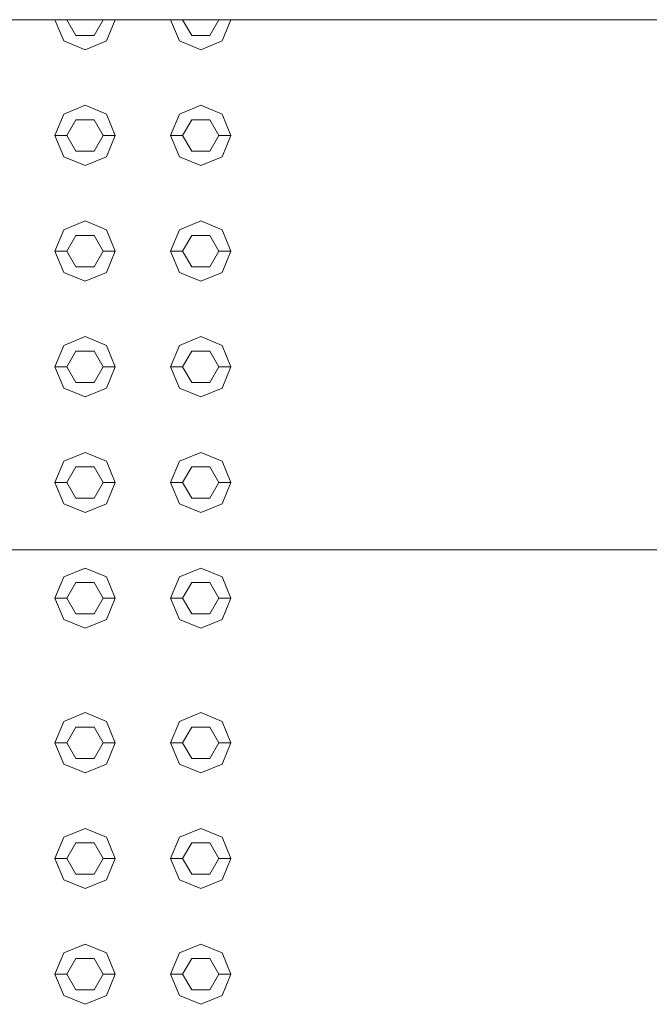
# Model space of a CAD drawing. Header units: millimetres. Extents: x 321 to 585, y -277 to 9.
# Tile 922 of 1056: x 353.339 to 353.861, y -11.783 to -10.966. Entities that reach past the tile are written whole.
import ezdxf

# ---------------------------------------------------------------- set-up
doc = ezdxf.new("R2010")
doc.units = ezdxf.units.MM
doc.header["$MEASUREMENT"] = 0
doc.layers.add('IFC-Elemento construtivo genérico-Contorno', color=253, linetype='Continuous', lineweight=5)
doc.layers.add('IFC-Laje-Contorno', color=134, linetype='Continuous', lineweight=5)

msp = doc.modelspace()

# ---------------------------------------------------------------- linework, layer by layer
at = {"layer": 'IFC-Elemento construtivo genérico-Contorno', "lineweight": 5}
for p, q in [((353.36813, -10.96614), (353.37546, -10.98381)), ((353.37813, -10.96614), (353.38563, -10.97912)), ((353.40063, -10.97912), (353.40813, -10.96614)), ((353.41081, -10.98381), (353.41813, -10.96614)), ((353.46413, -10.96614), (353.47146, -10.98381)), ((353.47413, -10.96614), (353.48163, -10.97912)), ((353.49663, -10.97912), (353.50413, -10.96614)), ((353.50681, -10.98381), (353.51413, -10.96614)), ((353.38563, -10.97912), (353.40063, -10.97912)), ((353.48163, -10.97912), (353.49663, -10.97912)), ((353.37546, -10.98381), (353.39313, -10.99114)), ((353.39313, -10.99114), (353.41081, -10.98381)), ((353.47146, -10.98381), (353.48913, -10.99114)), ((353.48913, -10.99114), (353.50681, -10.98381)), ((353.37546, -11.04446), (353.39313, -11.03713)), ((353.39313, -11.03713), (353.41081, -11.04446)), ((353.47146, -11.04446), (353.48913, -11.03713)), ((353.48913, -11.03713), (353.50681, -11.04446)), ((353.36813, -11.06213), (353.37546, -11.04446)), ((353.41081, -11.04446), (353.41813, -11.06213)), ((353.46413, -11.06213), (353.47146, -11.04446)), ((353.50681, -11.04446), (353.51413, -11.06213)), ((353.37813, -11.06213), (353.38563, -11.04914)), ((353.38563, -11.04914), (353.40063, -11.04914)), ((353.40063, -11.04914), (353.40813, -11.06213)), ((353.47413, -11.06213), (353.48163, -11.04914)), ((353.48163, -11.04914), (353.49663, -11.04914)), ((353.49663, -11.04914), (353.50413, -11.06213)), ((353.36813, -11.06213), (353.37813, -11.06213)), ((353.36813, -11.06213), (353.37546, -11.07982)), ((353.37813, -11.06213), (353.38563, -11.07513)), ((353.40063, -11.07513), (353.40813, -11.06213)), ((353.40813, -11.06213), (353.41813, -11.06213)), ((353.41081, -11.07982), (353.41813, -11.06213)), ((353.46413, -11.06213), (353.47413, -11.06213)), ((353.46413, -11.06213), (353.47146, -11.07982)), ((353.47413, -11.06213), (353.48163, -11.07513)), ((353.49663, -11.07513), (353.50413, -11.06213)), ((353.50413, -11.06213), (353.51413, -11.06213)), ((353.50681, -11.07982), (353.51413, -11.06213)), ((353.38563, -11.07513), (353.40063, -11.07513)), ((353.48163, -11.07513), (353.49663, -11.07513)), ((353.37546, -11.07982), (353.39313, -11.08713)), ((353.39313, -11.08713), (353.41081, -11.07982)), ((353.47146, -11.07982), (353.48913, -11.08713)), ((353.48913, -11.08713), (353.50681, -11.07982)), ((353.37546, -11.14046), (353.39313, -11.13314)), ((353.39313, -11.13314), (353.41081, -11.14046)), ((353.47146, -11.14046), (353.48913, -11.13314)), ((353.48913, -11.13314), (353.50681, -11.14046)), ((353.36813, -11.15814), (353.37546, -11.14046)), ((353.41081, -11.14046), (353.41813, -11.15814)), ((353.46413, -11.15814), (353.47146, -11.14046)), ((353.50681, -11.14046), (353.51413, -11.15814)), ((353.37813, -11.15814), (353.38563, -11.14515)), ((353.38563, -11.14515), (353.40063, -11.14515)), ((353.40063, -11.14515), (353.40813, -11.15814)), ((353.47413, -11.15814), (353.48163, -11.14515)), ((353.48163, -11.14515), (353.49663, -11.14515)), ((353.49663, -11.14515), (353.50413, -11.15814)), ((353.36813, -11.15814), (353.37813, -11.15814)), ((353.36813, -11.15814), (353.37546, -11.17581)), ((353.37813, -11.15814), (353.38563, -11.17113)), ((353.40063, -11.17113), (353.40813, -11.15814)), ((353.40813, -11.15814), (353.41813, -11.15814)), ((353.41081, -11.17581), (353.41813, -11.15814)), ((353.46413, -11.15814), (353.47413, -11.15814)), ((353.46413, -11.15814), (353.47146, -11.17581)), ((353.47413, -11.15814), (353.48163, -11.17113)), ((353.49663, -11.17113), (353.50413, -11.15814)), ((353.50413, -11.15814), (353.51413, -11.15814)), ((353.50681, -11.17581), (353.51413, -11.15814)), ((353.37546, -11.17581), (353.39313, -11.18314)), ((353.38563, -11.17113), (353.40063, -11.17113)), ((353.39313, -11.18314), (353.41081, -11.17581)), ((353.47146, -11.17581), (353.48913, -11.18314)), ((353.48163, -11.17113), (353.49663, -11.17113)), ((353.48913, -11.18314), (353.50681, -11.17581)), ((353.37546, -11.23646), (353.39313, -11.22913)), ((353.39313, -11.22913), (353.41081, -11.23646)), ((353.47146, -11.23646), (353.48913, -11.22913)), ((353.48913, -11.22913), (353.50681, -11.23646)), ((353.36813, -11.25413), (353.37546, -11.23646)), ((353.37813, -11.25413), (353.38563, -11.24114)), ((353.38563, -11.24114), (353.40063, -11.24114)), ((353.40063, -11.24114), (353.40813, -11.25413)), ((353.41081, -11.23646), (353.41813, -11.25413)), ((353.46413, -11.25413), (353.47146, -11.23646)), ((353.47413, -11.25413), (353.48163, -11.24114)), ((353.48163, -11.24114), (353.49663, -11.24114)), ((353.49663, -11.24114), (353.50413, -11.25413)), ((353.50681, -11.23646), (353.51413, -11.25413)), ((353.36813, -11.25413), (353.37813, -11.25413)), ((353.36813, -11.25413), (353.37546, -11.27181)), ((353.37813, -11.25413), (353.38563, -11.26712)), ((353.40063, -11.26712), (353.40813, -11.25413)), ((353.40813, -11.25413), (353.41813, -11.25413)), ((353.41081, -11.27181), (353.41813, -11.25413)), ((353.46413, -11.25413), (353.47413, -11.25413)), ((353.46413, -11.25413), (353.47146, -11.27181)), ((353.47413, -11.25413), (353.48163, -11.26712)), ((353.49663, -11.26712), (353.50413, -11.25413)), ((353.50413, -11.25413), (353.51413, -11.25413)), ((353.50681, -11.27181), (353.51413, -11.25413)), ((353.37546, -11.27181), (353.39313, -11.27913)), ((353.38563, -11.26712), (353.40063, -11.26712)), ((353.39313, -11.27913), (353.41081, -11.27181)), ((353.47146, -11.27181), (353.48913, -11.27913)), ((353.48163, -11.26712), (353.49663, -11.26712)), ((353.48913, -11.27913), (353.50681, -11.27181)), ((353.37546, -11.33245), (353.39313, -11.32514)), ((353.39313, -11.32514), (353.41081, -11.33245)), ((353.47146, -11.33245), (353.48913, -11.32514)), ((353.48913, -11.32514), (353.50681, -11.33245)), ((353.36813, -11.35014), (353.37546, -11.33245)), ((353.37813, -11.35014), (353.38563, -11.33714)), ((353.38563, -11.33714), (353.40063, -11.33714)), ((353.40063, -11.33714), (353.40813, -11.35014)), ((353.41081, -11.33245), (353.41813, -11.35014)), ((353.46413, -11.35014), (353.47146, -11.33245)), ((353.47413, -11.35014), (353.48163, -11.33714)), ((353.48163, -11.33714), (353.49663, -11.33714)), ((353.49663, -11.33714), (353.50413, -11.35014)), ((353.50681, -11.33245), (353.51413, -11.35014)), ((353.36813, -11.35014), (353.37813, -11.35014)), ((353.36813, -11.35014), (353.37546, -11.36781)), ((353.37813, -11.35014), (353.38563, -11.36313)), ((353.40063, -11.36313), (353.40813, -11.35014)), ((353.40813, -11.35014), (353.41813, -11.35014)), ((353.41081, -11.36781), (353.41813, -11.35014)), ((353.46413, -11.35014), (353.47413, -11.35014)), ((353.46413, -11.35014), (353.47146, -11.36781)), ((353.47413, -11.35014), (353.48163, -11.36313)), ((353.49663, -11.36313), (353.50413, -11.35014)), ((353.50413, -11.35014), (353.51413, -11.35014)), ((353.50681, -11.36781), (353.51413, -11.35014)), ((353.38563, -11.36313), (353.40063, -11.36313)), ((353.48163, -11.36313), (353.49663, -11.36313)), ((353.37546, -11.36781), (353.39313, -11.37514)), ((353.39313, -11.37514), (353.41081, -11.36781)), ((353.47146, -11.36781), (353.48913, -11.37514)), ((353.48913, -11.37514), (353.50681, -11.36781)), ((353.37546, -11.42846), (353.39313, -11.42114)), ((353.37546, -11.42846), (353.39313, -11.42114)), ((353.39313, -11.42114), (353.41081, -11.42846)), ((353.39313, -11.42114), (353.41081, -11.42846)), ((353.47146, -11.42846), (353.48913, -11.42114)), ((353.47146, -11.42846), (353.48913, -11.42114)), ((353.48913, -11.42114), (353.50681, -11.42846)), ((353.48913, -11.42114), (353.50681, -11.42846)), ((353.36813, -11.44614), (353.37546, -11.42846)), ((353.36813, -11.44614), (353.37546, -11.42846)), ((353.41081, -11.42846), (353.41813, -11.44614)), ((353.41081, -11.42846), (353.41813, -11.44614)), ((353.46413, -11.44614), (353.47146, -11.42846)), ((353.46413, -11.44614), (353.47146, -11.42846)), ((353.50681, -11.42846), (353.51413, -11.44614)), ((353.50681, -11.42846), (353.51413, -11.44614)), ((353.37813, -11.44614), (353.38563, -11.43315)), ((353.37813, -11.44614), (353.38563, -11.43315)), ((353.38563, -11.43315), (353.40063, -11.43315)), ((353.38563, -11.43315), (353.40063, -11.43315)), ((353.40063, -11.43315), (353.40813, -11.44614)), ((353.40063, -11.43315), (353.40813, -11.44614)), ((353.47413, -11.44614), (353.48163, -11.43315)), ((353.47413, -11.44614), (353.48163, -11.43315)), ((353.48163, -11.43315), (353.49663, -11.43315)), ((353.48163, -11.43315), (353.49663, -11.43315)), ((353.49663, -11.43315), (353.50413, -11.44614)), ((353.49663, -11.43315), (353.50413, -11.44614)), ((353.36813, -11.44614), (353.37813, -11.44614)), ((353.36813, -11.44614), (353.37546, -11.46381)), ((353.36813, -11.44614), (353.37813, -11.44614)), ((353.36813, -11.44614), (353.37546, -11.46381)), ((353.37813, -11.44614), (353.38563, -11.45912)), ((353.37813, -11.44614), (353.38563, -11.45912)), ((353.40063, -11.45912), (353.40813, -11.44614)), ((353.40063, -11.45912), (353.40813, -11.44614)), ((353.40813, -11.44614), (353.41813, -11.44614)), ((353.40813, -11.44614), (353.41813, -11.44614)), ((353.41081, -11.46381), (353.41813, -11.44614)), ((353.41081, -11.46381), (353.41813, -11.44614)), ((353.46413, -11.44614), (353.47413, -11.44614)), ((353.46413, -11.44614), (353.47146, -11.46381)), ((353.46413, -11.44614), (353.47413, -11.44614)), ((353.46413, -11.44614), (353.47146, -11.46381)), ((353.47413, -11.44614), (353.48163, -11.45912)), ((353.47413, -11.44614), (353.48163, -11.45912)), ((353.49663, -11.45912), (353.50413, -11.44614)), ((353.49663, -11.45912), (353.50413, -11.44614)), ((353.50413, -11.44614), (353.51413, -11.44614)), ((353.50413, -11.44614), (353.51413, -11.44614)), ((353.50681, -11.46381), (353.51413, -11.44614)), ((353.50681, -11.46381), (353.51413, -11.44614)), ((353.38563, -11.45912), (353.40063, -11.45912)), ((353.38563, -11.45912), (353.40063, -11.45912)), ((353.48163, -11.45912), (353.49663, -11.45912)), ((353.48163, -11.45912), (353.49663, -11.45912)), ((353.37546, -11.46381), (353.39313, -11.47114)), ((353.37546, -11.46381), (353.39313, -11.47114)), ((353.39313, -11.47114), (353.41081, -11.46381)), ((353.39313, -11.47114), (353.41081, -11.46381)), ((353.47146, -11.46381), (353.48913, -11.47114)), ((353.47146, -11.46381), (353.48913, -11.47114)), ((353.48913, -11.47114), (353.50681, -11.46381)), ((353.48913, -11.47114), (353.50681, -11.46381)), ((353.37546, -11.54846), (353.39313, -11.54114)), ((353.37546, -11.54846), (353.39313, -11.54114)), ((353.39313, -11.54114), (353.41081, -11.54846)), ((353.39313, -11.54114), (353.41081, -11.54846)), ((353.47146, -11.54846), (353.48913, -11.54114)), ((353.47146, -11.54846), (353.48913, -11.54114)), ((353.48913, -11.54114), (353.50681, -11.54846)), ((353.48913, -11.54114), (353.50681, -11.54846)), ((353.36813, -11.56614), (353.37546, -11.54846)), ((353.36813, -11.56614), (353.37546, -11.54846)), ((353.41081, -11.54846), (353.41813, -11.56614)), ((353.41081, -11.54846), (353.41813, -11.56614)), ((353.46413, -11.56614), (353.47146, -11.54846)), ((353.46413, -11.56614), (353.47146, -11.54846)), ((353.50681, -11.54846), (353.51413, -11.56614)), ((353.50681, -11.54846), (353.51413, -11.56614)), ((353.37813, -11.56614), (353.38563, -11.55315)), ((353.37813, -11.56614), (353.38563, -11.55315)), ((353.38563, -11.55315), (353.40063, -11.55315)), ((353.38563, -11.55315), (353.40063, -11.55315)), ((353.40063, -11.55315), (353.40813, -11.56614)), ((353.40063, -11.55315), (353.40813, -11.56614)), ((353.47413, -11.56614), (353.48163, -11.55315)), ((353.47413, -11.56614), (353.48163, -11.55315)), ((353.48163, -11.55315), (353.49663, -11.55315)), ((353.48163, -11.55315), (353.49663, -11.55315)), ((353.49663, -11.55315), (353.50413, -11.56614)), ((353.49663, -11.55315), (353.50413, -11.56614)), ((353.36813, -11.56614), (353.37813, -11.56614)), ((353.36813, -11.56614), (353.37546, -11.58381)), ((353.36813, -11.56614), (353.37813, -11.56614)), ((353.36813, -11.56614), (353.37546, -11.58381)), ((353.37813, -11.56614), (353.38563, -11.57912)), ((353.37813, -11.56614), (353.38563, -11.57912)), ((353.40063, -11.57912), (353.40813, -11.56614)), ((353.40063, -11.57912), (353.40813, -11.56614)), ((353.40813, -11.56614), (353.41813, -11.56614)), ((353.40813, -11.56614), (353.41813, -11.56614)), ((353.41081, -11.58381), (353.41813, -11.56614)), ((353.41081, -11.58381), (353.41813, -11.56614)), ((353.46413, -11.56614), (353.47413, -11.56614)), ((353.46413, -11.56614), (353.47146, -11.58381)), ((353.46413, -11.56614), (353.47413, -11.56614)), ((353.46413, -11.56614), (353.47146, -11.58381)), ((353.47413, -11.56614), (353.48163, -11.57912)), ((353.47413, -11.56614), (353.48163, -11.57912)), ((353.49663, -11.57912), (353.50413, -11.56614)), ((353.49663, -11.57912), (353.50413, -11.56614)), ((353.50413, -11.56614), (353.51413, -11.56614)), ((353.50413, -11.56614), (353.51413, -11.56614)), ((353.50681, -11.58381), (353.51413, -11.56614)), ((353.50681, -11.58381), (353.51413, -11.56614)), ((353.37546, -11.58381), (353.39313, -11.59114)), ((353.37546, -11.58381), (353.39313, -11.59114)), ((353.38563, -11.57912), (353.40063, -11.57912)), ((353.38563, -11.57912), (353.40063, -11.57912)), ((353.39313, -11.59114), (353.41081, -11.58381)), ((353.39313, -11.59114), (353.41081, -11.58381)), ((353.47146, -11.58381), (353.48913, -11.59114)), ((353.47146, -11.58381), (353.48913, -11.59114)), ((353.48163, -11.57912), (353.49663, -11.57912)), ((353.48163, -11.57912), (353.49663, -11.57912)), ((353.48913, -11.59114), (353.50681, -11.58381)), ((353.48913, -11.59114), (353.50681, -11.58381)), ((353.37546, -11.64446), (353.39313, -11.63713)), ((353.37546, -11.64446), (353.39313, -11.63713)), ((353.39313, -11.63713), (353.41081, -11.64446)), ((353.39313, -11.63713), (353.41081, -11.64446)), ((353.47146, -11.64446), (353.48913, -11.63713)), ((353.47146, -11.64446), (353.48913, -11.63713)), ((353.48913, -11.63713), (353.50681, -11.64446)), ((353.48913, -11.63713), (353.50681, -11.64446)), ((353.36813, -11.66213), (353.37546, -11.64446)), ((353.36813, -11.66213), (353.37546, -11.64446)), ((353.37813, -11.66213), (353.38563, -11.64914)), ((353.37813, -11.66213), (353.38563, -11.64914)), ((353.38563, -11.64914), (353.40063, -11.64914)), ((353.38563, -11.64914), (353.40063, -11.64914)), ((353.40063, -11.64914), (353.40813, -11.66213)), ((353.40063, -11.64914), (353.40813, -11.66213)), ((353.41081, -11.64446), (353.41813, -11.66213)), ((353.41081, -11.64446), (353.41813, -11.66213)), ((353.46413, -11.66213), (353.47146, -11.64446)), ((353.46413, -11.66213), (353.47146, -11.64446)), ((353.47413, -11.66213), (353.48163, -11.64914)), ((353.47413, -11.66213), (353.48163, -11.64914)), ((353.48163, -11.64914), (353.49663, -11.64914)), ((353.48163, -11.64914), (353.49663, -11.64914)), ((353.49663, -11.64914), (353.50413, -11.66213)), ((353.49663, -11.64914), (353.50413, -11.66213)), ((353.50681, -11.64446), (353.51413, -11.66213)), ((353.50681, -11.64446), (353.51413, -11.66213)), ((353.36813, -11.66213), (353.37813, -11.66213)), ((353.36813, -11.66213), (353.37546, -11.67982)), ((353.36813, -11.66213), (353.37813, -11.66213)), ((353.36813, -11.66213), (353.37546, -11.67982)), ((353.37813, -11.66213), (353.38563, -11.67513)), ((353.37813, -11.66213), (353.38563, -11.67513)), ((353.40063, -11.67513), (353.40813, -11.66213)), ((353.40063, -11.67513), (353.40813, -11.66213)), ((353.40813, -11.66213), (353.41813, -11.66213)), ((353.40813, -11.66213), (353.41813, -11.66213)), ((353.41081, -11.67982), (353.41813, -11.66213)), ((353.41081, -11.67982), (353.41813, -11.66213)), ((353.46413, -11.66213), (353.47413, -11.66213)), ((353.46413, -11.66213), (353.47146, -11.67982)), ((353.46413, -11.66213), (353.47413, -11.66213)), ((353.46413, -11.66213), (353.47146, -11.67982)), ((353.47413, -11.66213), (353.48163, -11.67513)), ((353.47413, -11.66213), (353.48163, -11.67513)), ((353.49663, -11.67513), (353.50413, -11.66213)), ((353.49663, -11.67513), (353.50413, -11.66213)), ((353.50413, -11.66213), (353.51413, -11.66213)), ((353.50413, -11.66213), (353.51413, -11.66213)), ((353.50681, -11.67982), (353.51413, -11.66213)), ((353.50681, -11.67982), (353.51413, -11.66213)), ((353.37546, -11.67982), (353.39313, -11.68713)), ((353.37546, -11.67982), (353.39313, -11.68713)), ((353.38563, -11.67513), (353.40063, -11.67513)), ((353.38563, -11.67513), (353.40063, -11.67513)), ((353.39313, -11.68713), (353.41081, -11.67982)), ((353.39313, -11.68713), (353.41081, -11.67982)), ((353.47146, -11.67982), (353.48913, -11.68713)), ((353.47146, -11.67982), (353.48913, -11.68713)), ((353.48163, -11.67513), (353.49663, -11.67513)), ((353.48163, -11.67513), (353.49663, -11.67513)), ((353.48913, -11.68713), (353.50681, -11.67982)), ((353.48913, -11.68713), (353.50681, -11.67982)), ((353.37546, -11.74046), (353.39313, -11.73314)), ((353.37546, -11.74046), (353.39313, -11.73314)), ((353.39313, -11.73314), (353.41081, -11.74046)), ((353.39313, -11.73314), (353.41081, -11.74046)), ((353.47146, -11.74046), (353.48913, -11.73314)), ((353.47146, -11.74046), (353.48913, -11.73314)), ((353.48913, -11.73314), (353.50681, -11.74046)), ((353.48913, -11.73314), (353.50681, -11.74046)), ((353.36813, -11.75814), (353.37546, -11.74046)), ((353.36813, -11.75814), (353.37546, -11.74046)), ((353.37813, -11.75814), (353.38563, -11.74515)), ((353.37813, -11.75814), (353.38563, -11.74515)), ((353.38563, -11.74515), (353.40063, -11.74515)), ((353.38563, -11.74515), (353.40063, -11.74515)), ((353.40063, -11.74515), (353.40813, -11.75814)), ((353.40063, -11.74515), (353.40813, -11.75814)), ((353.41081, -11.74046), (353.41813, -11.75814)), ((353.41081, -11.74046), (353.41813, -11.75814)), ((353.46413, -11.75814), (353.47146, -11.74046)), ((353.46413, -11.75814), (353.47146, -11.74046)), ((353.47413, -11.75814), (353.48163, -11.74515)), ((353.47413, -11.75814), (353.48163, -11.74515)), ((353.48163, -11.74515), (353.49663, -11.74515)), ((353.48163, -11.74515), (353.49663, -11.74515)), ((353.49663, -11.74515), (353.50413, -11.75814)), ((353.49663, -11.74515), (353.50413, -11.75814)), ((353.50681, -11.74046), (353.51413, -11.75814)), ((353.50681, -11.74046), (353.51413, -11.75814)), ((353.36813, -11.75814), (353.37813, -11.75814)), ((353.36813, -11.75814), (353.37546, -11.77581)), ((353.36813, -11.75814), (353.37813, -11.75814)), ((353.36813, -11.75814), (353.37546, -11.77581)), ((353.37813, -11.75814), (353.38563, -11.77113)), ((353.37813, -11.75814), (353.38563, -11.77113)), ((353.40063, -11.77113), (353.40813, -11.75814)), ((353.40063, -11.77113), (353.40813, -11.75814)), ((353.40813, -11.75814), (353.41813, -11.75814)), ((353.40813, -11.75814), (353.41813, -11.75814)), ((353.41081, -11.77581), (353.41813, -11.75814)), ((353.41081, -11.77581), (353.41813, -11.75814)), ((353.46413, -11.75814), (353.47413, -11.75814)), ((353.46413, -11.75814), (353.47146, -11.77581)), ((353.46413, -11.75814), (353.47413, -11.75814)), ((353.46413, -11.75814), (353.47146, -11.77581)), ((353.47413, -11.75814), (353.48163, -11.77113)), ((353.47413, -11.75814), (353.48163, -11.77113)), ((353.49663, -11.77113), (353.50413, -11.75814)), ((353.49663, -11.77113), (353.50413, -11.75814)), ((353.50413, -11.75814), (353.51413, -11.75814)), ((353.50413, -11.75814), (353.51413, -11.75814)), ((353.50681, -11.77581), (353.51413, -11.75814)), ((353.50681, -11.77581), (353.51413, -11.75814)), ((353.38563, -11.77113), (353.40063, -11.77113)), ((353.38563, -11.77113), (353.40063, -11.77113)), ((353.48163, -11.77113), (353.49663, -11.77113)), ((353.48163, -11.77113), (353.49663, -11.77113)), ((353.37546, -11.77581), (353.39313, -11.78314)), ((353.37546, -11.77581), (353.39313, -11.78314)), ((353.39313, -11.78314), (353.41081, -11.77581)), ((353.39313, -11.78314), (353.41081, -11.77581)), ((353.47146, -11.77581), (353.48913, -11.78314)), ((353.47146, -11.77581), (353.48913, -11.78314)), ((353.48913, -11.78314), (353.50681, -11.77581)), ((353.48913, -11.78314), (353.50681, -11.77581))]:
    msp.add_line(p, q, dxfattribs=at)
at = {"layer": 'IFC-Laje-Contorno', "color": 7, "lineweight": 5}
for p, q in [((347.22974, -10.96614), (354.07974, -10.96614)), ((346.62974, -11.40614), (354.07974, -11.40614))]:
    msp.add_line(p, q, dxfattribs=at)

doc.saveas('drawing.dxf')
